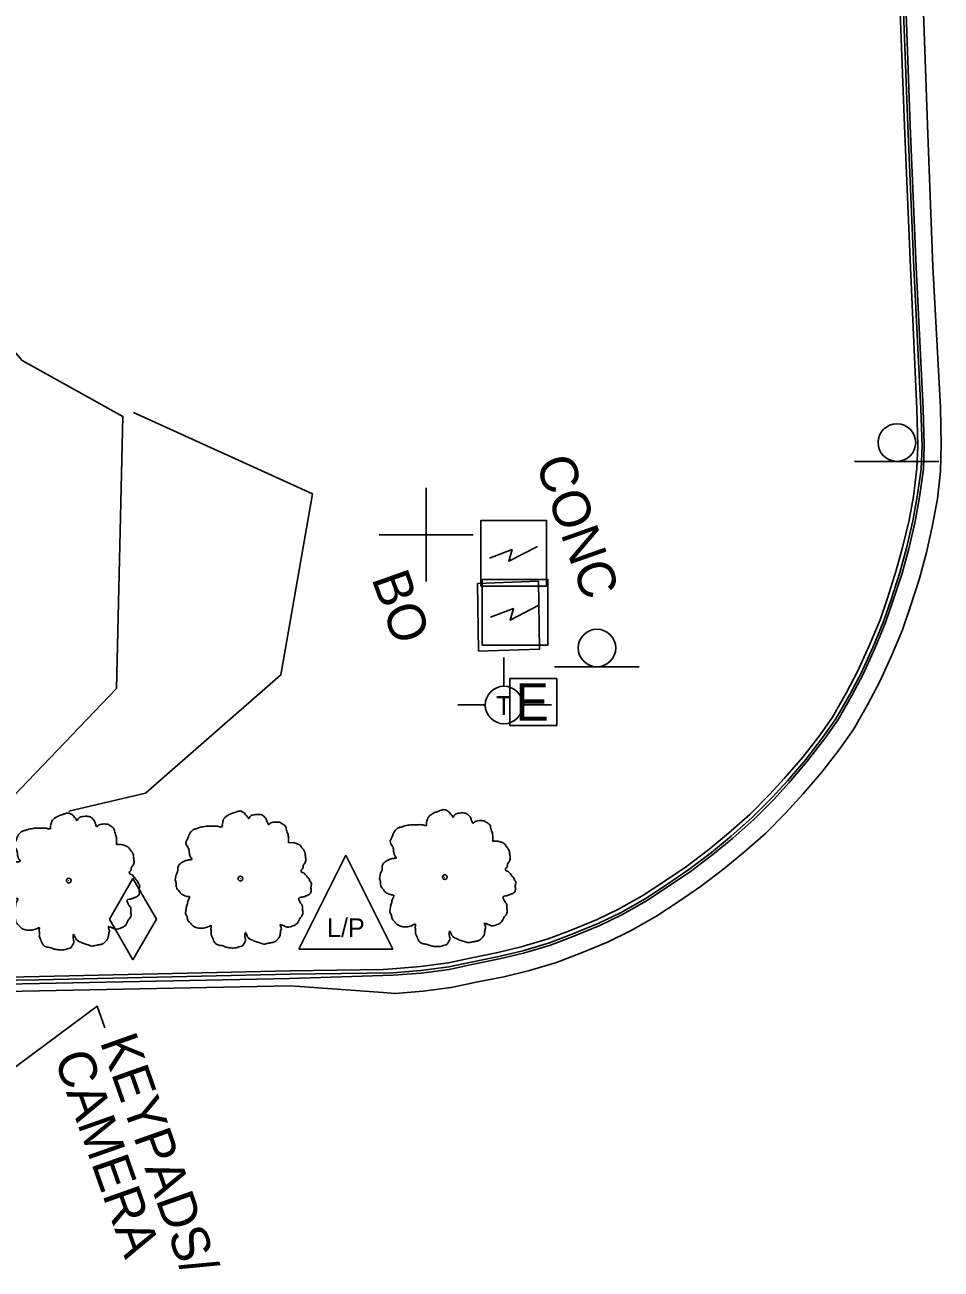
# Model space of a CAD drawing. Extents: x 2004847 to 2009016, y 1134161 to 1140101.
# Drawn here: x 2007419.5 to 2007517.1, y 1137258.6 to 1137391.2 of the extents above; entities that cross this region are included whole.
import ezdxf

# ---------------------------------------------------------------- set-up
doc = ezdxf.new("R2010")
doc.units = 0
for name, color, linetype in [('RD_EX_BldgApp', 7, 'Continuous'), ('RD_EX_Conc', 7, 'Continuous'), ('RD_EX_Curb', 7, 'Continuous'), ('RD_EX_DV_Prop_txCode', 7, 'Continuous'), ('RD_EX_Misc', 7, 'Continuous'), ('RD_EX_Road', 7, 'Continuous'), ('RD_EX_SU_Elec', 7, 'Continuous'), ('RD_EX_UT', 7, 'Continuous'), ('RD_EX_VEG', 7, 'Continuous'), ('RD_Sketch3', 7, 'Continuous')]:
    doc.layers.add(name, color=color, linetype=linetype)

msp = doc.modelspace()

# ---------------------------------------------------------------- linework, layer by layer
at = {"layer": 'RD_EX_BldgApp'}
for p, q in [((2007507.86, 1137344.63), (2007516.86, 1137344.63)), ((2007475.92, 1137322.74), (2007484.92, 1137322.74))]:
    msp.add_line(p, q, dxfattribs=at)
for centre in [(2007512.38, 1137346.65), (2007480.44, 1137324.76)]:
    msp.add_circle(centre, 2, dxfattribs=at)
at = {"layer": 'RD_EX_Conc'}
for points in [[(2007467.83, 1137324.41), (2007467.71, 1137331.63), (2007474.22, 1137331.88)], [(2007474.22, 1137331.88), (2007474.33, 1137324.65), (2007467.83, 1137324.41)]]:
    msp.add_lwpolyline(points, dxfattribs=at)
at = {"layer": 'RD_EX_Curb'}
for points in [[(2007514.5, 1137350.22), (2007513.82, 1137365.29), (2007513.19, 1137380.37), (2007512.63, 1137395.37), (2007512.03, 1137410.53), (2007511.49, 1137425.52), (2007511.01, 1137440.55), (2007510.66, 1137455.68), (2007510.39, 1137470.67), (2007510.28, 1137478.43)], [(2007514.93, 1137350.24), (2007514.2, 1137365.31), (2007513.55, 1137380.39), (2007512.99, 1137395.38), (2007512.39, 1137410.54), (2007511.86, 1137425.53), (2007511.38, 1137440.56), (2007511.04, 1137455.68), (2007510.78, 1137470.68), (2007510.66, 1137478.44)], [(2007515.17, 1137350.26), (2007514.42, 1137365.33), (2007513.8, 1137380.4), (2007513.26, 1137395.39), (2007512.66, 1137410.55), (2007512.15, 1137425.54), (2007511.67, 1137440.57), (2007511.29, 1137455.69), (2007511.03, 1137470.68), (2007510.86, 1137478.44)], [(2007458.66, 1137290.58), (2007461.65, 1137290.82), (2007464.62, 1137291.21), (2007466.95, 1137291.7), (2007469.89, 1137292.31), (2007472.38, 1137292.91), (2007475.26, 1137293.77), (2007477.69, 1137294.68), (2007480.46, 1137295.83), (2007482.72, 1137296.93), (2007485.34, 1137298.4), (2007487.49, 1137299.81), (2007489.98, 1137301.48), (2007492.37, 1137303.3), (2007494.46, 1137305.02), (2007496.71, 1137307), (2007498.82, 1137309.14), (2007500.4, 1137310.88), (2007502.37, 1137313.14), (2007504.2, 1137315.52), (2007505.53, 1137317.4), (2007507.02, 1137320), (2007508.19, 1137322.25), (2007509.43, 1137324.98), (2007510.59, 1137327.75), (2007511.38, 1137330.06), (2007512.28, 1137332.92), (2007512.98, 1137335.47), (2007513.67, 1137338.39), (2007514.15, 1137340.9), (2007514.49, 1137343.88), (2007514.6, 1137346.3), (2007514.5, 1137350.22)], [(2007458.71, 1137290.14), (2007461.7, 1137290.38), (2007464.67, 1137290.77), (2007467.06, 1137291.27), (2007470, 1137291.88), (2007472.53, 1137292.49), (2007475.4, 1137293.35), (2007477.87, 1137294.28), (2007480.64, 1137295.43), (2007482.95, 1137296.55), (2007485.56, 1137298.02), (2007487.75, 1137299.46), (2007490.23, 1137301.16), (2007492.62, 1137302.97), (2007494.73, 1137304.71), (2007496.98, 1137306.69), (2007499.09, 1137308.83), (2007500.72, 1137310.61), (2007502.67, 1137312.88), (2007504.5, 1137315.26), (2007505.87, 1137317.2), (2007507.36, 1137319.8), (2007508.56, 1137322.08), (2007509.8, 1137324.81), (2007510.95, 1137327.58), (2007511.76, 1137329.94), (2007512.69, 1137332.8), (2007513.4, 1137335.38), (2007514.08, 1137338.3), (2007514.55, 1137340.86), (2007514.98, 1137343.83), (2007515.08, 1137346.32), (2007514.93, 1137350.24)], [(2007458.73, 1137289.88), (2007461.72, 1137290.12), (2007464.7, 1137290.51), (2007467.12, 1137291.02), (2007470.06, 1137291.63), (2007472.61, 1137292.24), (2007475.49, 1137293.1), (2007477.98, 1137294.04), (2007480.75, 1137295.2), (2007483.09, 1137296.33), (2007485.7, 1137297.8), (2007487.91, 1137299.26), (2007490.39, 1137300.94), (2007492.78, 1137302.76), (2007494.91, 1137304.51), (2007497.16, 1137306.49), (2007499.27, 1137308.63), (2007500.92, 1137310.44), (2007502.86, 1137312.73), (2007504.69, 1137315.11), (2007506.08, 1137317.08), (2007507.57, 1137319.68), (2007508.78, 1137321.98), (2007510.02, 1137324.72), (2007511.17, 1137327.48), (2007511.99, 1137329.87), (2007512.93, 1137332.73), (2007513.64, 1137335.33), (2007514.33, 1137338.25), (2007514.8, 1137340.83), (2007515.22, 1137343.81), (2007515.3, 1137346.33), (2007515.17, 1137350.26)], [(2007458.71, 1137290.14), (2007447.76, 1137290.01), (2007421.02, 1137289.38), (2007404.43, 1137289.16)], [(2007458.66, 1137290.58), (2007457.68, 1137290.51), (2007447.79, 1137290.34), (2007421.09, 1137289.76), (2007404.44, 1137289.4)], [(2007458.73, 1137289.88), (2007447.75, 1137289.54), (2007421.07, 1137289.01), (2007404.53, 1137288.68)]]:
    msp.add_lwpolyline(points, dxfattribs=at)
at = {"layer": 'RD_EX_DV_Prop_txCode'}
for p, q in [((2007462.25, 1137331.83), (2007462.25, 1137341.83)), ((2007457.25, 1137336.83), (2007467.25, 1137336.83))]:
    msp.add_line(p, q, dxfattribs=at)
at = {"layer": 'RD_EX_Misc'}
msp.add_lwpolyline([(2007428.03, 1137284.29), (2007427.22, 1137286.58), (2007397.17, 1137264.24)], dxfattribs=at)
at = {"layer": 'RD_EX_Road'}
for points in [[(2007517.01, 1137350.37), (2007516.22, 1137365.42), (2007515.63, 1137380.48), (2007515.09, 1137395.48), (2007514.49, 1137410.61), (2007513.98, 1137425.61), (2007513.5, 1137440.62), (2007513.15, 1137455.73), (2007512.9, 1137470.73), (2007512.78, 1137478.46)], [(2007458.94, 1137287.95), (2007461.93, 1137288.18), (2007464.9, 1137288.57), (2007467.57, 1137289.13), (2007470.51, 1137289.73), (2007473.25, 1137290.4), (2007476.13, 1137291.26), (2007478.79, 1137292.27), (2007481.56, 1137293.42), (2007484.09, 1137294.66), (2007486.71, 1137296.13), (2007489.08, 1137297.7), (2007491.56, 1137299.4), (2007493.94, 1137301.21), (2007496.18, 1137303.06), (2007498.43, 1137305.03), (2007500.54, 1137307.18), (2007502.4, 1137309.2), (2007504.36, 1137311.48), (2007506.19, 1137313.86), (2007507.77, 1137316.09), (2007509.26, 1137318.69), (2007510.57, 1137321.19), (2007511.81, 1137323.92), (2007512.96, 1137326.69), (2007513.87, 1137329.31), (2007514.77, 1137332.17), (2007515.52, 1137334.93), (2007516.18, 1137337.86), (2007516.7, 1137340.64), (2007517.03, 1137343.62), (2007517.09, 1137346.4), (2007517.01, 1137350.37)], [(2007458.94, 1137287.95), (2007457.69, 1137288.04), (2007447.79, 1137288.77), (2007421.07, 1137288.21), (2007404.47, 1137287.9), (2007381.64, 1137287.47)]]:
    msp.add_lwpolyline(points, dxfattribs=at)
at = {"layer": 'RD_EX_SU_Elec'}
msp.add_lwpolyline([(2007476.15, 1137321.5), (2007471.15, 1137321.5), (2007471.15, 1137316.5), (2007476.15, 1137316.5)], close=True, dxfattribs=at)
at = {"layer": 'RD_EX_UT'}
for p, q in [((2007470.54, 1137323.74), (2007470.54, 1137320.68)), ((2007465.61, 1137318.69), (2007468.54, 1137318.69)), ((2007472.54, 1137318.69), (2007475.61, 1137318.69)), ((2007448.71, 1137292.67), (2007453.71, 1137302.67)), ((2007453.71, 1137302.67), (2007458.71, 1137292.67)), ((2007428.53, 1137295.87), (2007431.03, 1137300.2)), ((2007431.03, 1137300.2), (2007433.53, 1137295.87)), ((2007428.53, 1137295.87), (2007431.03, 1137291.54)), ((2007431.03, 1137291.54), (2007433.53, 1137295.87)), ((2007448.71, 1137292.67), (2007458.71, 1137292.67))]:
    msp.add_line(p, q, dxfattribs=at)
for points in [[(2007468.08, 1137331.35), (2007468.08, 1137338.35), (2007475.08, 1137338.35), (2007475.08, 1137331.35)], [(2007468.22, 1137325.07), (2007468.22, 1137332.07), (2007475.22, 1137332.07), (2007475.22, 1137325.07)]]:
    msp.add_lwpolyline(points, close=True, dxfattribs=at)
for points in [[(2007468.98, 1137334.34), (2007471.4, 1137335.25), (2007471.06, 1137334), (2007474.1, 1137335.59)], [(2007469.11, 1137328.06), (2007471.54, 1137328.96), (2007471.19, 1137327.71), (2007474.24, 1137329.31)]]:
    msp.add_lwpolyline(points, dxfattribs=at)
msp.add_circle((2007470.54, 1137318.68), 2, dxfattribs=at)
at = {"layer": 'RD_EX_VEG'}
for points in [[(2007387.57, 1137306.45), (2007417.5, 1137308.13), (2007429.26, 1137320.44), (2007429.96, 1137349.43), (2007419.23, 1137355.39), (2007403.07, 1137374.24), (2007334.55, 1137377.9), (2007286.19, 1137375.92)], [(2007431.09, 1137349.86), (2007450.15, 1137341.19), (2007446.76, 1137321.89), (2007432.35, 1137309.28), (2007424.21, 1137307.36)]]:
    msp.add_lwpolyline(points, dxfattribs=at)
for centre, radius in [((2007424.19, 1137299.98), 0.25), ((2007442.48, 1137300.19), 0.25), ((2007442.47, 1137300.17), 0.0001), ((2007464.24, 1137300.34), 0.25), ((2007464.22, 1137300.32), 0.0001), ((2007424.17, 1137299.96), 0.0001)]:
    msp.add_circle(centre, radius, dxfattribs=at)
for points in [[(2007424.32, 1137307.15), (2007424.02, 1137307.17), (2007423.69, 1137307.07), (2007423.44, 1137306.97), (2007423.22, 1137306.9), (2007422.99, 1137306.8), (2007422.69, 1137306.62), (2007422.47, 1137306.42), (2007422.34, 1137306.17), (2007422.29, 1137305.95), (2007422.24, 1137305.67), (2007422.24, 1137305.5), (2007422.12, 1137305.47), (2007421.97, 1137305.5), (2007421.72, 1137305.57), (2007421.47, 1137305.57), (2007421.22, 1137305.57), (2007420.87, 1137305.55), (2007420.52, 1137305.55), (2007420.25, 1137305.5), (2007419.92, 1137305.45), (2007419.55, 1137305.32), (2007419.2, 1137305.2), (2007418.9, 1137304.95), (2007418.65, 1137304.47), (2007418.52, 1137304.12), (2007418.37, 1137303.87), (2007418.52, 1137303.42), (2007418.7, 1137303.07), (2007418.72, 1137302.88), (2007418.8, 1137302.45), (2007418.9, 1137302.23), (2007419.02, 1137302.03), (2007418.95, 1137302), (2007418.57, 1137301.95), (2007418.27, 1137301.85), (2007417.85, 1137301.63), (2007417.62, 1137301.4), (2007417.52, 1137301.08), (2007417.5, 1137300.73), (2007417.4, 1137300.53), (2007417.32, 1137300.25), (2007417.3, 1137300.18), (2007417.25, 1137299.85), (2007417.35, 1137299.4), (2007417.37, 1137299.05), (2007417.5, 1137298.83), (2007417.65, 1137298.65), (2007417.82, 1137298.4), (2007418.22, 1137298.18), (2007418.55, 1137298.08), (2007418.75, 1137298.05), (2007418.57, 1137297.55), (2007418.52, 1137297.2), (2007418.4, 1137296.8), (2007418.4, 1137296.73), (2007418.35, 1137296.25), (2007418.5, 1137295.93), (2007418.57, 1137295.55), (2007418.75, 1137295.33), (2007419.02, 1137295.03), (2007419.35, 1137294.8), (2007419.85, 1137294.68), (2007420.25, 1137294.7), (2007420.82, 1137294.88), (2007421.07, 1137294.95), (2007421.05, 1137294.78), (2007421.07, 1137294.4), (2007421.07, 1137293.98), (2007421.22, 1137293.65), (2007421.32, 1137293.38), (2007421.47, 1137293.13), (2007421.8, 1137292.9), (2007422.19, 1137292.83), (2007422.62, 1137292.68), (2007423.07, 1137292.6), (2007423.57, 1137292.58), (2007424.17, 1137292.73), (2007424.44, 1137292.85), (2007424.54, 1137293.03), (2007424.74, 1137293.4), (2007424.69, 1137293.63), (2007424.72, 1137294.23), (2007424.82, 1137294.05), (2007424.99, 1137293.7), (2007425.49, 1137293.4), (2007425.89, 1137293.23), (2007426.37, 1137293.08), (2007426.67, 1137293), (2007427.14, 1137293.08), (2007427.52, 1137293.15), (2007427.89, 1137293.28), (2007428.19, 1137293.55), (2007428.37, 1137293.83), (2007428.42, 1137294.1), (2007428.49, 1137294.48), (2007428.54, 1137294.65)], [(2007428.54, 1137294.65), (2007428.47, 1137294.83), (2007428.42, 1137295.08), (2007428.49, 1137295.05), (2007428.67, 1137295), (2007428.94, 1137294.88), (2007429.17, 1137294.8), (2007429.49, 1137294.83), (2007429.77, 1137294.93), (2007430.22, 1137295.2), (2007430.49, 1137295.68), (2007430.77, 1137296.08), (2007430.84, 1137296.4), (2007430.79, 1137296.63), (2007430.77, 1137297.13), (2007430.57, 1137297.38), (2007430.52, 1137297.5), (2007430.42, 1137297.9), (2007430.49, 1137297.95), (2007430.77, 1137298), (2007431.14, 1137298.13), (2007431.42, 1137298.25), (2007431.64, 1137298.43), (2007431.72, 1137298.65), (2007431.69, 1137299.05), (2007431.74, 1137299.45), (2007431.67, 1137299.6), (2007431.57, 1137299.75), (2007431.49, 1137299.95), (2007431.34, 1137300.1), (2007431.24, 1137300.25), (2007431.14, 1137300.35), (2007431.02, 1137300.5), (2007430.84, 1137300.63), (2007430.69, 1137300.68), (2007430.64, 1137300.83), (2007430.79, 1137301.03), (2007430.84, 1137301.13), (2007430.87, 1137301.35), (2007431.09, 1137301.7), (2007431.14, 1137302.1), (2007431.09, 1137302.53), (2007431.04, 1137302.8), (2007430.89, 1137303.07), (2007430.69, 1137303.32), (2007430.57, 1137303.5), (2007430.39, 1137303.62), (2007430.07, 1137303.75), (2007429.82, 1137303.8), (2007429.47, 1137303.8), (2007429.27, 1137303.85), (2007429.29, 1137303.9), (2007429.29, 1137304.05), (2007429.29, 1137304.32), (2007429.22, 1137304.77), (2007429.07, 1137305.27), (2007429.07, 1137305.3), (2007428.97, 1137305.55), (2007428.74, 1137305.75), (2007428.57, 1137305.85), (2007428.37, 1137305.97), (2007428.12, 1137306), (2007427.82, 1137306), (2007427.54, 1137305.95), (2007427.34, 1137305.85), (2007427.17, 1137305.72), (2007427.09, 1137305.87), (2007426.99, 1137306.17), (2007426.94, 1137306.32), (2007426.79, 1137306.5), (2007426.57, 1137306.7), (2007426.12, 1137306.82), (2007425.49, 1137306.75), (2007425.19, 1137306.55), (2007425.04, 1137306.37), (2007424.99, 1137306.5), (2007424.79, 1137306.7), (2007424.69, 1137306.87), (2007424.52, 1137307), (2007424.37, 1137307.1), (2007424.27, 1137307.15)], [(2007442.61, 1137307.36), (2007442.31, 1137307.38), (2007441.99, 1137307.28), (2007441.74, 1137307.18), (2007441.51, 1137307.11), (2007441.29, 1137307.01), (2007440.99, 1137306.83), (2007440.76, 1137306.63), (2007440.64, 1137306.38), (2007440.59, 1137306.16), (2007440.54, 1137305.88), (2007440.54, 1137305.71), (2007440.41, 1137305.68), (2007440.26, 1137305.71), (2007440.01, 1137305.78), (2007439.76, 1137305.78), (2007439.51, 1137305.78), (2007439.16, 1137305.76), (2007438.81, 1137305.76), (2007438.54, 1137305.71), (2007438.21, 1137305.66), (2007437.84, 1137305.53), (2007437.49, 1137305.41), (2007437.19, 1137305.16), (2007436.94, 1137304.68), (2007436.81, 1137304.33), (2007436.66, 1137304.08), (2007436.81, 1137303.63), (2007436.99, 1137303.28), (2007437.01, 1137303.08), (2007437.09, 1137302.66), (2007437.19, 1137302.43), (2007437.31, 1137302.23), (2007437.24, 1137302.21), (2007436.86, 1137302.16), (2007436.56, 1137302.06), (2007436.14, 1137301.83), (2007435.91, 1137301.61), (2007435.81, 1137301.28), (2007435.79, 1137300.93), (2007435.69, 1137300.73), (2007435.61, 1137300.46), (2007435.59, 1137300.38), (2007435.54, 1137300.06), (2007435.64, 1137299.61), (2007435.66, 1137299.26), (2007435.79, 1137299.03), (2007435.94, 1137298.86), (2007436.11, 1137298.61), (2007436.51, 1137298.38), (2007436.84, 1137298.28), (2007437.04, 1137298.26), (2007436.86, 1137297.76), (2007436.81, 1137297.41), (2007436.69, 1137297.01), (2007436.69, 1137296.93), (2007436.64, 1137296.46), (2007436.79, 1137296.14), (2007436.86, 1137295.76), (2007437.04, 1137295.54), (2007437.31, 1137295.24), (2007437.64, 1137295.01), (2007438.14, 1137294.89), (2007438.54, 1137294.91), (2007439.11, 1137295.09), (2007439.36, 1137295.16), (2007439.34, 1137294.99), (2007439.36, 1137294.61), (2007439.36, 1137294.19), (2007439.51, 1137293.86), (2007439.61, 1137293.59), (2007439.76, 1137293.34), (2007440.09, 1137293.11), (2007440.49, 1137293.04), (2007440.91, 1137292.89), (2007441.36, 1137292.81), (2007441.86, 1137292.79), (2007442.46, 1137292.94), (2007442.73, 1137293.06), (2007442.83, 1137293.24), (2007443.03, 1137293.61), (2007442.98, 1137293.84), (2007443.01, 1137294.44), (2007443.11, 1137294.26), (2007443.28, 1137293.91), (2007443.78, 1137293.61), (2007444.18, 1137293.44), (2007444.66, 1137293.29), (2007444.96, 1137293.21), (2007445.43, 1137293.29), (2007445.81, 1137293.36), (2007446.18, 1137293.49), (2007446.48, 1137293.76), (2007446.66, 1137294.04), (2007446.71, 1137294.31), (2007446.78, 1137294.69), (2007446.83, 1137294.86)], [(2007446.83, 1137294.86), (2007446.76, 1137295.04), (2007446.71, 1137295.29), (2007446.78, 1137295.26), (2007446.96, 1137295.21), (2007447.23, 1137295.09), (2007447.46, 1137295.01), (2007447.78, 1137295.04), (2007448.06, 1137295.14), (2007448.51, 1137295.41), (2007448.78, 1137295.89), (2007449.06, 1137296.29), (2007449.13, 1137296.61), (2007449.08, 1137296.83), (2007449.06, 1137297.33), (2007448.86, 1137297.58), (2007448.81, 1137297.71), (2007448.71, 1137298.11), (2007448.78, 1137298.16), (2007449.06, 1137298.21), (2007449.43, 1137298.33), (2007449.71, 1137298.46), (2007449.93, 1137298.63), (2007450.01, 1137298.86), (2007449.98, 1137299.26), (2007450.03, 1137299.66), (2007449.96, 1137299.81), (2007449.86, 1137299.96), (2007449.78, 1137300.16), (2007449.63, 1137300.31), (2007449.53, 1137300.46), (2007449.43, 1137300.56), (2007449.31, 1137300.71), (2007449.13, 1137300.83), (2007448.98, 1137300.88), (2007448.93, 1137301.03), (2007449.08, 1137301.23), (2007449.13, 1137301.33), (2007449.16, 1137301.56), (2007449.38, 1137301.91), (2007449.43, 1137302.31), (2007449.38, 1137302.73), (2007449.33, 1137303.01), (2007449.18, 1137303.28), (2007448.98, 1137303.53), (2007448.86, 1137303.71), (2007448.68, 1137303.83), (2007448.36, 1137303.96), (2007448.11, 1137304.01), (2007447.76, 1137304.01), (2007447.56, 1137304.06), (2007447.58, 1137304.11), (2007447.58, 1137304.26), (2007447.58, 1137304.53), (2007447.51, 1137304.98), (2007447.36, 1137305.48), (2007447.36, 1137305.51), (2007447.26, 1137305.76), (2007447.03, 1137305.96), (2007446.86, 1137306.06), (2007446.66, 1137306.18), (2007446.41, 1137306.21), (2007446.11, 1137306.21), (2007445.83, 1137306.16), (2007445.63, 1137306.06), (2007445.46, 1137305.93), (2007445.38, 1137306.08), (2007445.28, 1137306.38), (2007445.23, 1137306.53), (2007445.08, 1137306.71), (2007444.86, 1137306.91), (2007444.41, 1137307.03), (2007443.78, 1137306.96), (2007443.48, 1137306.76), (2007443.33, 1137306.58), (2007443.28, 1137306.71), (2007443.08, 1137306.91), (2007442.98, 1137307.08), (2007442.81, 1137307.21), (2007442.66, 1137307.31), (2007442.56, 1137307.36)], [(2007464.37, 1137307.51), (2007464.07, 1137307.53), (2007463.74, 1137307.43), (2007463.49, 1137307.33), (2007463.27, 1137307.26), (2007463.04, 1137307.16), (2007462.74, 1137306.98), (2007462.52, 1137306.78), (2007462.39, 1137306.53), (2007462.34, 1137306.31), (2007462.29, 1137306.03), (2007462.29, 1137305.86), (2007462.17, 1137305.83), (2007462.02, 1137305.86), (2007461.77, 1137305.93), (2007461.52, 1137305.93), (2007461.27, 1137305.93), (2007460.92, 1137305.91), (2007460.57, 1137305.91), (2007460.3, 1137305.86), (2007459.97, 1137305.81), (2007459.6, 1137305.68), (2007459.25, 1137305.56), (2007458.95, 1137305.31), (2007458.7, 1137304.83), (2007458.57, 1137304.48), (2007458.42, 1137304.23), (2007458.57, 1137303.78), (2007458.75, 1137303.43), (2007458.77, 1137303.23), (2007458.85, 1137302.81), (2007458.95, 1137302.58), (2007459.07, 1137302.38), (2007459, 1137302.36), (2007458.62, 1137302.31), (2007458.32, 1137302.21), (2007457.9, 1137301.98), (2007457.67, 1137301.76), (2007457.57, 1137301.43), (2007457.55, 1137301.08), (2007457.45, 1137300.88), (2007457.37, 1137300.61), (2007457.35, 1137300.53), (2007457.3, 1137300.21), (2007457.4, 1137299.76), (2007457.42, 1137299.41), (2007457.55, 1137299.18), (2007457.7, 1137299.01), (2007457.87, 1137298.76), (2007458.27, 1137298.54), (2007458.6, 1137298.44), (2007458.8, 1137298.41), (2007458.62, 1137297.91), (2007458.57, 1137297.56), (2007458.45, 1137297.16), (2007458.45, 1137297.09), (2007458.4, 1137296.61), (2007458.55, 1137296.29), (2007458.62, 1137295.91), (2007458.8, 1137295.69), (2007459.07, 1137295.39), (2007459.4, 1137295.16), (2007459.9, 1137295.04), (2007460.3, 1137295.06), (2007460.87, 1137295.24), (2007461.12, 1137295.31), (2007461.1, 1137295.14), (2007461.12, 1137294.76), (2007461.12, 1137294.34), (2007461.27, 1137294.01), (2007461.37, 1137293.74), (2007461.52, 1137293.49), (2007461.85, 1137293.26), (2007462.24, 1137293.19), (2007462.67, 1137293.04), (2007463.12, 1137292.96), (2007463.62, 1137292.94), (2007464.22, 1137293.09), (2007464.49, 1137293.21), (2007464.59, 1137293.39), (2007464.79, 1137293.76), (2007464.74, 1137293.99), (2007464.77, 1137294.59), (2007464.87, 1137294.41), (2007465.04, 1137294.06), (2007465.54, 1137293.76), (2007465.94, 1137293.59), (2007466.42, 1137293.44), (2007466.72, 1137293.36), (2007467.19, 1137293.44), (2007467.57, 1137293.51), (2007467.94, 1137293.64), (2007468.24, 1137293.91), (2007468.42, 1137294.19), (2007468.47, 1137294.46), (2007468.54, 1137294.84), (2007468.59, 1137295.01)], [(2007468.59, 1137295.01), (2007468.52, 1137295.19), (2007468.47, 1137295.44), (2007468.54, 1137295.41), (2007468.72, 1137295.36), (2007468.99, 1137295.24), (2007469.22, 1137295.16), (2007469.54, 1137295.19), (2007469.82, 1137295.29), (2007470.27, 1137295.56), (2007470.54, 1137296.04), (2007470.82, 1137296.44), (2007470.89, 1137296.76), (2007470.84, 1137296.99), (2007470.82, 1137297.49), (2007470.62, 1137297.74), (2007470.57, 1137297.86), (2007470.47, 1137298.26), (2007470.54, 1137298.31), (2007470.82, 1137298.36), (2007471.19, 1137298.49), (2007471.47, 1137298.61), (2007471.69, 1137298.79), (2007471.77, 1137299.01), (2007471.74, 1137299.41), (2007471.79, 1137299.81), (2007471.72, 1137299.96), (2007471.62, 1137300.11), (2007471.54, 1137300.31), (2007471.39, 1137300.46), (2007471.29, 1137300.61), (2007471.19, 1137300.71), (2007471.07, 1137300.86), (2007470.89, 1137300.98), (2007470.74, 1137301.03), (2007470.69, 1137301.18), (2007470.84, 1137301.38), (2007470.89, 1137301.48), (2007470.92, 1137301.71), (2007471.14, 1137302.06), (2007471.19, 1137302.46), (2007471.14, 1137302.88), (2007471.09, 1137303.16), (2007470.94, 1137303.43), (2007470.74, 1137303.68), (2007470.62, 1137303.86), (2007470.44, 1137303.98), (2007470.12, 1137304.11), (2007469.87, 1137304.16), (2007469.52, 1137304.16), (2007469.32, 1137304.21), (2007469.34, 1137304.26), (2007469.34, 1137304.41), (2007469.34, 1137304.68), (2007469.27, 1137305.13), (2007469.12, 1137305.63), (2007469.12, 1137305.66), (2007469.02, 1137305.91), (2007468.79, 1137306.11), (2007468.62, 1137306.21), (2007468.42, 1137306.33), (2007468.17, 1137306.36), (2007467.87, 1137306.36), (2007467.59, 1137306.31), (2007467.39, 1137306.21), (2007467.22, 1137306.08), (2007467.14, 1137306.23), (2007467.04, 1137306.53), (2007466.99, 1137306.68), (2007466.84, 1137306.86), (2007466.62, 1137307.06), (2007466.17, 1137307.18), (2007465.54, 1137307.11), (2007465.24, 1137306.91), (2007465.09, 1137306.73), (2007465.04, 1137306.86), (2007464.84, 1137307.06), (2007464.74, 1137307.23), (2007464.57, 1137307.36), (2007464.42, 1137307.46), (2007464.32, 1137307.51)]]:
    msp.add_spline(points, degree=3, dxfattribs=at)

# ---------------------------------------------------------------- texts
at = {"layer": 'RD_EX_SU_Elec'}
msp.add_text('E', height=4, dxfattribs=at).set_placement((2007471.76, 1137317))
at = {"layer": 'RD_EX_UT'}
for s, p in [('T', (2007469.69, 1137317.63)), ('L/P', (2007451.7, 1137293.95))]:
    msp.add_text(s, height=2, dxfattribs=at).set_placement(p)
at = {"layer": 'RD_Sketch3'}
for s, p in [('CONC', (2007473.87, 1137344.51)), ('BO', (2007456.41, 1137332.17)), ('KEYPADS/', (2007427.48, 1137282.81)), ('CAMERA', (2007422.6, 1137281.09))]:
    msp.add_text(s, height=4, rotation=289.4494, dxfattribs=at).set_placement(p)

doc.saveas('drawing.dxf')
